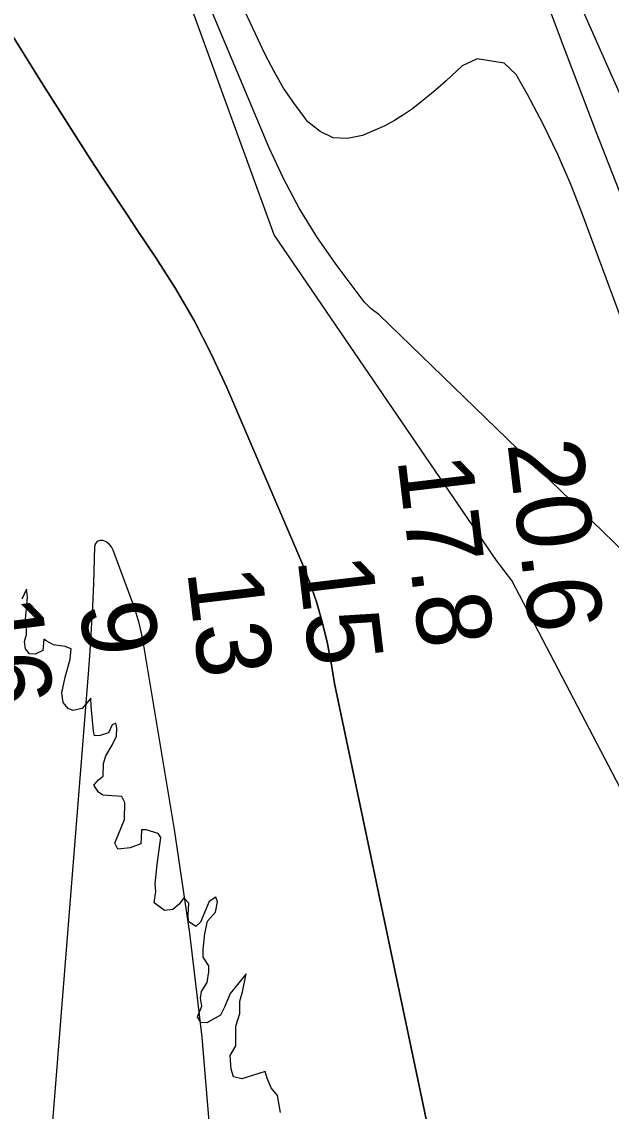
# Model space of a CAD drawing. Extents: x 3172297 to 3210190, y 958463 to 983887.
# Drawn here: x 3198204 to 3198735, y 977262 to 978243 of the extents above; entities that cross this region are included whole.
import ezdxf

# ---------------------------------------------------------------- set-up
doc = ezdxf.new("R2010")
doc.units = 0
for name, color, linetype in [('V-RIVR-EDGE', 7, 'Continuous'), ('V-RIVR-RANG', 7, 'Continuous'), ('V-TOPO-DPTH', 7, 'Continuous'), ('V-TOPO-MAJR', 7, 'Continuous'), ('V-TOPO-MINR', 7, 'Continuous'), ('V-TOPO-WATR', 7, 'Continuous')]:
    doc.layers.add(name, color=color, linetype=linetype)

msp = doc.modelspace()

# ---------------------------------------------------------------- linework, layer by layer
at = {"layer": 'V-RIVR-EDGE'}
for points in [[(3198208.29, 977696.32), (3198207.4, 977704.85), (3198208.33, 977713.99), (3198209.27, 977724.34), (3198208.38, 977731.65), (3198204.09, 977722.53)], [(3198437.15, 977260.24), (3198434.45, 977275.78), (3198428.68, 977282.5), (3198425.05, 977291.34), (3198423.24, 977297.43), (3198417.75, 977295.62), (3198402.2, 977290.78), (3198394.9, 977292.63), (3198392.78, 977299.34), (3198391.9, 977311.82), (3198396.8, 977320.34), (3198396.84, 977338), (3198400.52, 977349.57), (3198400.55, 977360.53), (3198403.01, 977369.05), (3198406.09, 977385.19), (3198391.73, 977367.56), (3198386.83, 977355.08), (3198383.16, 977348.09), (3198370.96, 977341.11), (3198365.48, 977341.43), (3198362.45, 977346.62), (3198366.43, 977356.05), (3198365.23, 977363.36), (3198366.16, 977369.45), (3198371.05, 977377.36), (3198372.6, 977387.1), (3198372.61, 977392.58), (3198367.45, 977400.21), (3198367.47, 977407.21), (3198369.03, 977421.52), (3198371.49, 977432.78), (3198378.52, 977440.68), (3198380.37, 977450.12), (3198378.85, 977454.39), (3198373.06, 977450.44), (3198365.09, 977431.89), (3198360.82, 977427.94), (3198354.44, 977432.52), (3198354.14, 977438.31), (3198354.48, 977448.97), (3198350.22, 977453.55), (3198345.95, 977448.07), (3198340.15, 977443.22), (3198332.84, 977442.32), (3198323.41, 977449.04), (3198324.96, 977459.4), (3198324.37, 977466.4), (3198326.24, 977483.76), (3198329.34, 977508.11), (3198326.92, 977511.77), (3198316.26, 977514.85), (3198312, 977514.86), (3198311.68, 977507.85), (3198311.36, 977502.37), (3198301.91, 977498.74), (3198290.64, 977497.55), (3198287.91, 977503.04), (3198296.8, 977524.34), (3198296.83, 977539.56), (3198294.41, 977545.05), (3198277.05, 977546.01), (3198273.41, 977548.76), (3198269.16, 977555.16), (3198273.13, 977560.03), (3198277.4, 977563.37), (3198277.73, 977574.63), (3198279.88, 977581.63), (3198285.69, 977591.06), (3198289.37, 977599.27), (3198289.69, 977606.58), (3198288.79, 977610.85), (3198285.43, 977609.34), (3198282.37, 977602.34), (3198274.75, 977599.92), (3198269.57, 977599.63), (3198268.67, 977603.89), (3198266.59, 977626.44), (3198266.31, 977633.44), (3198258.67, 977624.32), (3198250.14, 977622.52), (3198245.88, 977624.05), (3198241.32, 977629.54), (3198240.13, 977638.38), (3198243.21, 977652.38), (3198247.81, 977668.51), (3198248.75, 977677.95), (3198243.27, 977680.1), (3198232.62, 977681.65), (3198226.23, 977685.01), (3198224.1, 977686.54), (3198223.17, 977676.49), (3198216.15, 977673.16), (3198210.98, 977673.48), (3198207.64, 977678.05), (3198206.74, 977684.45), (3198208.28, 977690.84), (3198208.29, 977696.32)]]:
    msp.add_lwpolyline(points, dxfattribs=at)
at = {"layer": 'V-TOPO-DPTH'}
for points in [[(3199011.25, 977168.68), (3198795.24, 977648.19), (3198792.63, 977655.94), (3198790.03, 977663.69), (3198779.37, 977694.62), (3198771.26, 977717.47), (3198764.15, 977736.47), (3198756.63, 977755.29), (3198525.78, 977978.92), (3198518.75, 977984.06), (3198512.42, 977990.49), (3198487.18, 978024.07), (3198469.85, 978049), (3198453.82, 978074.68), (3198439.75, 978101.48), (3198426.98, 978129.02), (3198347.76, 978318.03)], [(3198648.19, 976874.9), (3198485.86, 977646.56), (3198482.68, 977665.22), (3198479.09, 977683.82), (3198474.66, 977702.2), (3198469.51, 977720.35), (3198463.29, 977738.16), (3198456.36, 977755.75), (3198388.74, 977913.31), (3198374.67, 977943.71), (3198359.49, 977973.5), (3198342.66, 978002.39), (3198324.73, 978030.69), (3198309.09, 978053.9), (3198298.19, 978070.16), (3198287.34, 978086.45), (3198276.57, 978102.8), (3198265.86, 978119.18), (3198255.23, 978135.61), (3198244.67, 978152.1), (3198234.21, 978168.64), (3198223.82, 978185.23), (3198188.75, 978241.58)], [(3198188.75, 978241.58), (3198223.82, 978185.23), (3198234.21, 978168.64), (3198244.67, 978152.1), (3198255.23, 978135.61), (3198265.86, 978119.18), (3198276.57, 978102.8), (3198287.34, 978086.45), (3198298.19, 978070.16), (3198309.09, 978053.9), (3198324.73, 978030.69), (3198342.66, 978002.39), (3198359.49, 977973.5), (3198374.67, 977943.71), (3198388.74, 977913.31), (3198456.36, 977755.75), (3198463.29, 977738.16), (3198469.51, 977720.35), (3198474.66, 977702.2), (3198479.09, 977683.82), (3198482.68, 977665.22), (3198485.86, 977646.56), (3198648.19, 976874.9)]]:
    msp.add_lwpolyline(points, dxfattribs=at)
at = {"layer": 'V-TOPO-MAJR'}
msp.add_lwpolyline([(3199073.5, 977255.98), (3199062.83, 977323.74), (3199049.12, 977390.96), (3199033.38, 977457.82), (3198938.75, 977740.58), (3198931.93, 977758.32), (3198925.02, 977776.03), (3198917.99, 977793.69), (3198910.87, 977811.32), (3198885.49, 977873.56), (3198876.96, 977893.56), (3198868.04, 977913.37), (3198858.51, 977932.9), (3198848.57, 977952.23), (3198838.5, 977971.52), (3198828.67, 977990.91), (3198819.2, 978010.49), (3198809.96, 978030.18), (3198780.49, 978094.53), (3198756.85, 978146.56), (3198733.41, 978198.68), (3198710.29, 978250.93)], dxfattribs=at)
at = {"layer": 'V-TOPO-MINR'}
for points in [[(3199059.72, 977227.5), (3199048.89, 977280.91), (3199036.27, 977334), (3199017.86, 977403.64), (3199012.59, 977421.49), (3199006.64, 977439.08), (3198999.68, 977456.31), (3198887.16, 977735.75), (3198886.08, 977738.64), (3198884.96, 977741.52), (3198883.81, 977744.39), (3198879.78, 977754.24), (3198876.59, 977762.02), (3198873.39, 977769.8), (3198870.17, 977777.57), (3198866.95, 977785.34), (3198811.38, 977918.86), (3198780.76, 977993.54), (3198750.68, 978068.44), (3198721.39, 978143.65), (3198692.63, 978219.07), (3198614.41, 978427.54)], [(3199237.29, 975829.61), (3199061.13, 976794.12), (3199060.98, 976800.56), (3199060.77, 976806.99), (3199060.48, 976813.43), (3199060.14, 976819.86), (3199054.98, 976907.28), (3199053.53, 976923.17), (3199051.41, 976938.96), (3199048.27, 976954.57), (3199044.47, 976970.08), (3199039.45, 976985.16), (3198645.4, 977739.49), (3198631.54, 977757.58), (3198431.36, 978050.77), (3198331.69, 978324.81)], [(3199011.25, 977168.68), (3198795.24, 977648.19), (3198792.63, 977655.94), (3198790.03, 977663.69), (3198779.37, 977694.62), (3198771.26, 977717.47), (3198764.15, 977736.47), (3198756.63, 977755.29), (3198525.78, 977978.92), (3198518.75, 977984.06), (3198512.42, 977990.49), (3198487.18, 978024.07), (3198469.85, 978049), (3198453.82, 978074.68), (3198439.75, 978101.48), (3198426.98, 978129.02), (3198347.76, 978318.03)], [(3198744.13, 977974.44), (3198709.85, 978067.47), (3198698.75, 978095.55), (3198686.79, 978123.23), (3198673.55, 978150.32), (3198659.44, 978177.02), (3198649.23, 978195.29), (3198638.45, 978205.43), (3198614.26, 978209.29), (3198600.86, 978203.01), (3198586.25, 978189.55), (3198578.92, 978182.99), (3198571.46, 978176.59), (3198563.82, 978170.41), (3198556.04, 978164.38), (3198548, 978158.78), (3198539.71, 978153.6), (3198531.06, 978149.05), (3198522.16, 978144.92), (3198511.12, 978140.29), (3198497.38, 978137.63), (3198484.47, 978138.24), (3198472.78, 978143.77), (3198461.9, 978152.57), (3198460.02, 978154.88), (3198449.61, 978168.64), (3198439.93, 978182.87), (3198431.33, 978197.77), (3198423.45, 978213.12), (3198380.48, 978305.1)], [(3198374.38, 977234.37), (3198366.76, 977328.29), (3198355.46, 977421.83), (3198341.73, 977515.13), (3198313.69, 977682.78), (3198311.88, 977692.01), (3198309.74, 977701.14), (3198307.08, 977710.14), (3198304.1, 977719.05), (3198286.58, 977766.8), (3198284.95, 977769.8), (3198282.89, 977772.33), (3198280.19, 977774.16), (3198277.07, 977775.53), (3198274.35, 977775.42), (3198272.14, 977774.61), (3198270.71, 977772.75), (3198269.8, 977770.18), (3198268.61, 977736.76), (3198267.76, 977716.43), (3198266.72, 977696.11), (3198265.41, 977675.81), (3198263.93, 977655.51), (3198227.59, 977199.85)]]:
    msp.add_lwpolyline(points, dxfattribs=at)
at = {"layer": 'V-TOPO-WATR'}
msp.add_lwpolyline([(3198648.19, 976874.9), (3198485.86, 977646.56), (3198482.68, 977665.22), (3198479.09, 977683.82), (3198474.66, 977702.2), (3198469.51, 977720.35), (3198463.29, 977738.16), (3198456.36, 977755.75), (3198388.74, 977913.31), (3198374.67, 977943.71), (3198359.49, 977973.5), (3198342.66, 978002.39), (3198324.73, 978030.69), (3198309.09, 978053.9), (3198298.19, 978070.16), (3198287.34, 978086.45), (3198276.57, 978102.8), (3198265.86, 978119.18), (3198255.23, 978135.61), (3198244.67, 978152.1), (3198234.21, 978168.64), (3198223.82, 978185.23), (3198188.75, 978241.58)], dxfattribs=at)

# ---------------------------------------------------------------- texts
at = {"layer": 'V-RIVR-RANG'}
for s, rotation, p in [('20.6', 276.78833, (3198641.44, 977863.12)), ('17.8', 276.78833, (3198542.39, 977849.22)), ('15', 276.78833, (3198452.45, 977758.83)), ('13', 276.78833, (3198352.99, 977748.33)), ('9', 276.78833, (3198255.94, 977717.66)), ('16', 277.03833, (3198154.68, 977720.88))]:
    msp.add_text(s, height=67, rotation=rotation, dxfattribs=at).set_placement(p)

doc.saveas('drawing.dxf')
